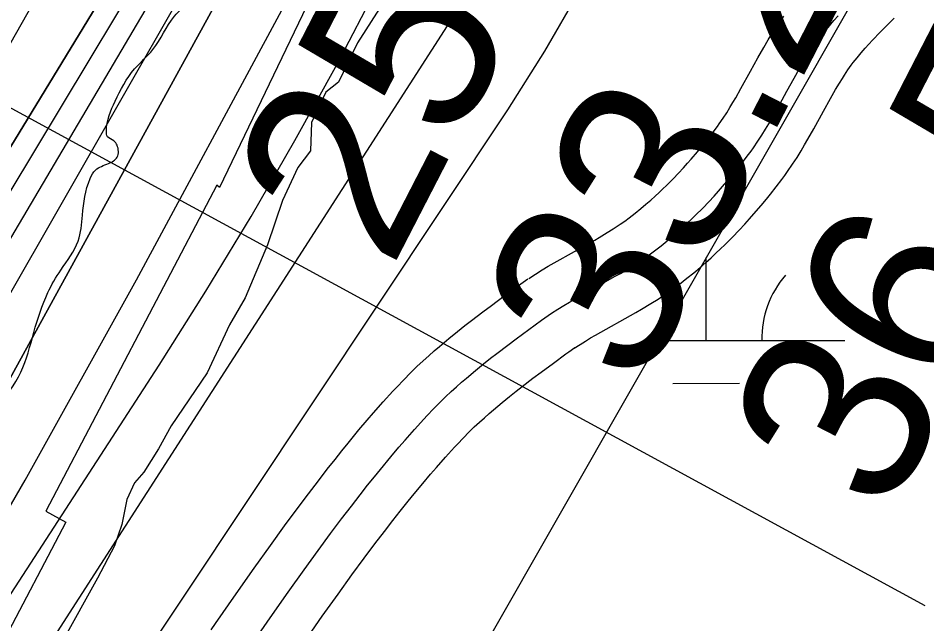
# Model space of a CAD drawing. Extents: x 3279314 to 3317160, y 734079 to 759431.
# Drawn here: x 3310532.4 to 3310859.8, y 740904.4 to 741122.6 of the extents above; entities that cross this region are included whole.
import ezdxf

# ---------------------------------------------------------------- set-up
doc = ezdxf.new("R2010")
doc.units = 0
for name, color, linetype in [('V-RIVR-EDGE', 7, 'Continuous'), ('V-RIVR-RANG', 7, 'Continuous'), ('V-ROAD-CNTR', 7, 'Continuous'), ('V-RRAP-RVMT', 7, 'Continuous'), ('V-SITE-VEGE', 7, 'Continuous'), ('V-TOPO-DPTH', 7, 'Continuous'), ('V-TOPO-MAJR', 7, 'Continuous'), ('V-TOPO-MINR', 7, 'Continuous'), ('V-TOPO-WATR', 7, 'Continuous'), ('V-WETL-SWMP', 7, 'Continuous')]:
    doc.layers.add(name, color=color, linetype=linetype)

msp = doc.modelspace()

# ---------------------------------------------------------------- linework, layer by layer
at = {"layer": 'V-RIVR-EDGE'}
msp.add_spline([(3309406.57, 739469.1), (3309406.86, 739470.24), (3309409.6, 739480.7), (3309411.94, 739488.45), (3309415.44, 739490.39), (3309418.54, 739491.15), (3309422.42, 739489.98), (3309428.24, 739491.9), (3309433.69, 739499.26), (3309438.75, 739506.62), (3309450.41, 739518.22), (3309464.03, 739536.03), (3309476.87, 739555.77), (3309496.72, 739584.42), (3309506.06, 739597.97), (3309519.68, 739614.22), (3309546.5, 739639.37), (3309559.72, 739653.68), (3309570.21, 739663.74), (3309585.37, 739678.44), (3309605.6, 739702.43), (3309641.37, 739738.41), (3309663.14, 739760.46), (3309682.19, 739779.03), (3309686.48, 739788.71), (3309693.87, 739798.78), (3309702.81, 739807.29), (3309713.69, 739818.12), (3309734.69, 739839.78), (3309757.64, 739866.48), (3309784.47, 739896.28), (3309806.26, 739925.31), (3309824.16, 739949.7), (3309828.82, 739952.79), (3309833.87, 739956.65), (3309845.54, 739971.36), (3309857.6, 739986.07), (3309865.38, 739998.46), (3309886, 740025.17), (3309891.05, 740027.48), (3309901.91, 740028.23), (3309908.12, 740032.09), (3309917.06, 740039.05), (3309926.79, 740054.54), (3309932.25, 740063.83), (3309935.77, 740075.84), (3309938.15, 740097.17), (3309938.96, 740111.13), (3309941.3, 740118.49), (3309943.25, 740123.53), (3309947.53, 740128.17), (3309951.03, 740130.87), (3309951.81, 740133.98), (3309959.98, 740142.49), (3309961.15, 740148.3), (3309962.72, 740152.95), (3309965.05, 740156.43), (3309967.78, 740162.63), (3309974.79, 740173.09), (3309975.58, 740178.51), (3309979.86, 740187.03), (3309982.99, 740198.27), (3309983.8, 740212.23), (3309990.43, 740225.4), (3309997.84, 740242.83), (3310002.91, 740253.68), (3310002.53, 740257.95), (3310003.33, 740265.31), (3310006.04, 740266.08), (3310008.37, 740266.08), (3310011.48, 740270.33), (3310020.05, 740286.21), (3310046.13, 740325.7), (3310059.77, 740350.88), (3310067.17, 740364.43), (3310064.86, 740370.26), (3310064.1, 740378.01), (3310064.89, 740384.99), (3310067.63, 740395.07), (3310071.92, 740404.36), (3310077.75, 740407.45), (3310083.56, 740407.05), (3310091.71, 740406.25), (3310100.25, 740410.89), (3310108.41, 740417.07), (3310115.41, 740425.59), (3310118.91, 740428.29), (3310123.17, 740429.06), (3310128.6, 740429.04), (3310138.69, 740431.35), (3310142.57, 740432.5), (3310149.96, 740439.07), (3310155.39, 740440.22), (3310158.1, 740440.22), (3310163.14, 740440.2), (3310171.68, 740440.18), (3310184.1, 740445.58), (3310197.69, 740453.69), (3310207.02, 740461.43), (3310214.79, 740469.16), (3310221, 740471.47), (3310225.28, 740473.4), (3310231.12, 740483.47), (3310240.45, 740492.37), (3310249.38, 740497.77), (3310258.69, 740499.69), (3310262.19, 740502.78), (3310266.86, 740511.3), (3310274.64, 740520.2), (3310283.2, 740529.88), (3310284.76, 740533.75), (3310284.78, 740540.73), (3310286.72, 740544.22), (3310293.72, 740549.63), (3310302.27, 740557.36), (3310312.77, 740569.36), (3310318.22, 740579.43), (3310320.57, 740589.12), (3310322.14, 740597.26), (3310326.04, 740604.23), (3310334.6, 740615.07), (3310347.44, 740633.26), (3310363.77, 740648.73), (3310366.88, 740654.54), (3310368.46, 740664.62), (3310368.48, 740672.77), (3310370.04, 740676.64), (3310379.76, 740687.09), (3310387.54, 740696.76), (3310394.93, 740706.83), (3310396.5, 740713.03), (3310398.84, 740719.62), (3310401.96, 740724.26), (3310405.85, 740728.52), (3310409.74, 740736.26), (3310412.88, 740750.99), (3310413.3, 740761.07), (3310417.21, 740774.25), (3310421.5, 740785.87), (3310418.81, 740794.41), (3310418.05, 740800.23), (3310418.83, 740804.5), (3310424.28, 740811.85), (3310428.56, 740819.21), (3310430.52, 740825.41), (3310428.59, 740831.23), (3310427.44, 740836.27), (3310427.83, 740837.44), (3310433.27, 740839.36), (3310439.09, 740842.45), (3310443.37, 740846.7), (3310443.38, 740851.36), (3310441.46, 740858.34), (3310441.47, 740863), (3310444.2, 740869.2), (3310451.2, 740876.16), (3310463.25, 740888.54), (3310473.36, 740900.54), (3310478.43, 740910.22), (3310484.27, 740921.06), (3310487, 740926.48), (3310491.27, 740930.35), (3310495.94, 740934.99), (3310496.34, 740938.1), (3310497.9, 740943.91), (3310501.79, 740948.55), (3310508.01, 740955.13), (3310516.57, 740967.91), (3310525.14, 740982.23), (3310533.32, 740995.01), (3310538.01, 741009.35), (3310543.08, 741023.68), (3310547.76, 741031.82), (3310553.99, 741042.27), (3310555.56, 741051.58), (3310558.31, 741064.75), (3310560.26, 741067.85), (3310564.92, 741070.17), (3310568.02, 741072.49), (3310568.03, 741076.75), (3310566.87, 741078.31), (3310564.55, 741079.86), (3310564.17, 741081.8), (3310567.3, 741092.65), (3310574.31, 741104.27), (3310580.92, 741111.23), (3310588.7, 741123.24), (3310593.37, 741129.04), (3310595.72, 741136.79), (3310601.17, 741145.7), (3310601.18, 741151.52), (3310604.68, 741155.38), (3310613.62, 741163.51), (3310615.97, 741173.97), (3310617.54, 741180.95), (3310627.27, 741194.5), (3310627.29, 741200.31), (3310629.23, 741204.19), (3310633.12, 741206.5), (3310639.34, 741213.08), (3310643.62, 741219.66), (3310646.36, 741227.8), (3310646.76, 741234), (3310654.16, 741246.4), (3310668.97, 741277.38), (3310677.93, 741294.81), (3310684.55, 741304.49), (3310688.05, 741309.14), (3310690, 741313.01), (3310694.7, 741331.61), (3310699.77, 741344.79), (3310707.55, 741354.46), (3310720.39, 741368.78), (3310732.06, 741385.81), (3310733.63, 741393.95), (3310733.27, 741402.1), (3310734.83, 741406.75), (3310740.27, 741412.16), (3310743, 741417.2), (3310747.15, 741422.06)], degree=3, dxfattribs=at)
at = {"layer": 'V-RIVR-RANG'}
msp.add_line((3310859.19, 740910.85), (3309875.4, 741446.17), dxfattribs=at)
at = {"layer": 'V-ROAD-CNTR'}
for points in [[(3310716.39, 741028.82), (3310718.78, 741030.37), (3310721.16, 741031.84), (3310723.38, 741033.17), (3310725.5, 741034.41), (3310740.13, 741042.6), (3310741.75, 741043.54), (3310744.67, 741045.29), (3310746.75, 741046.6), (3310748.26, 741047.59), (3310749.33, 741048.31), (3310750.97, 741049.47), (3310752.55, 741050.64), (3310754.72, 741052.33), (3310756.73, 741053.96), (3310758.58, 741055.52), (3310760.3, 741057.01), (3310761.89, 741058.44), (3310763.36, 741059.79), (3310764.73, 741061.08), (3310765.97, 741062.28), (3310768.34, 741064.65), (3310770.35, 741066.75), (3310772.09, 741068.61), (3310773.58, 741070.27), (3310774.86, 741071.71), (3310777.13, 741074.37), (3310778.78, 741076.36), (3310779.98, 741077.85), (3310781.81, 741080.17), (3310783.59, 741082.5), (3310784.35, 741083.52), (3310785.03, 741084.47), (3310786.43, 741086.52), (3310787.68, 741088.46), (3310788.85, 741090.34), (3310789.93, 741092.15), (3310790.93, 741093.87), (3310792.84, 741097.27), (3310796.25, 741103.48), (3310798.9, 741108.28), (3310801.01, 741111.96), (3310802.68, 741114.76), (3310803.99, 741116.88), (3310805.04, 741118.5), (3310806.62, 741120.87), (3310808.28, 741123.22)], [(3310724.55, 741016.23), (3310726.82, 741017.7), (3310728.97, 741019.04), (3310731.01, 741020.26), (3310732.94, 741021.38), (3310747.55, 741029.57), (3310749.37, 741030.62), (3310752.51, 741032.51), (3310754.84, 741033.97), (3310756.57, 741035.1), (3310757.86, 741035.97), (3310759.76, 741037.31), (3310761.64, 741038.71), (3310764.05, 741040.59), (3310766.28, 741042.39), (3310768.33, 741044.12), (3310770.22, 741045.76), (3310771.98, 741047.33), (3310773.6, 741048.82), (3310775.1, 741050.24), (3310776.49, 741051.59), (3310779.05, 741054.15), (3310781.25, 741056.44), (3310783.14, 741058.47), (3310784.77, 741060.28), (3310786.18, 741061.87), (3310788.6, 741064.71), (3310790.39, 741066.86), (3310791.71, 741068.5), (3310793.66, 741070.97), (3310795.58, 741073.48), (3310796.48, 741074.7), (3310797.33, 741075.88), (3310798.92, 741078.21), (3310800.36, 741080.43), (3310801.66, 741082.54), (3310802.85, 741084.54), (3310803.95, 741086.42), (3310805.95, 741089.98), (3310809.39, 741096.24), (3310811.98, 741100.92), (3310813.96, 741104.39), (3310815.5, 741106.96), (3310816.68, 741108.87), (3310817.59, 741110.28), (3310818.99, 741112.38), (3310820.44, 741114.43), (3310821.3, 741115.6), (3310822.16, 741116.72), (3310823.01, 741117.79), (3310824.71, 741119.82), (3310826.34, 741121.69), (3310827.91, 741123.42)], [(3310724.55, 741016.23), (3310726.82, 741017.7), (3310728.97, 741019.04), (3310731.01, 741020.26), (3310732.94, 741021.38), (3310747.55, 741029.57), (3310749.37, 741030.62), (3310752.51, 741032.51), (3310754.84, 741033.97), (3310756.57, 741035.1), (3310757.86, 741035.97), (3310759.76, 741037.31), (3310761.64, 741038.71), (3310764.05, 741040.59), (3310766.28, 741042.39), (3310768.33, 741044.12), (3310770.22, 741045.76), (3310771.98, 741047.33), (3310773.6, 741048.82), (3310775.1, 741050.24), (3310776.49, 741051.59), (3310779.05, 741054.15), (3310781.25, 741056.44), (3310783.14, 741058.47), (3310784.77, 741060.28), (3310786.18, 741061.87), (3310788.6, 741064.71), (3310790.39, 741066.86), (3310791.71, 741068.5), (3310793.66, 741070.97), (3310795.58, 741073.48), (3310796.48, 741074.7), (3310797.33, 741075.88), (3310798.92, 741078.21), (3310800.36, 741080.43), (3310801.66, 741082.54), (3310802.85, 741084.54), (3310803.95, 741086.42), (3310805.95, 741089.98), (3310809.39, 741096.24), (3310811.98, 741100.92), (3310813.96, 741104.39), (3310815.5, 741106.96), (3310816.68, 741108.87), (3310817.59, 741110.28), (3310818.99, 741112.38), (3310820.44, 741114.43), (3310821.3, 741115.6), (3310822.16, 741116.72), (3310823.01, 741117.79), (3310824.71, 741119.82), (3310826.34, 741121.69), (3310827.91, 741123.42)], [(3310732.7, 741003.64), (3310734.85, 741005.03), (3310736.79, 741006.23), (3310738.65, 741007.35), (3310740.38, 741008.36), (3310754.98, 741016.54), (3310756.98, 741017.7), (3310760.36, 741019.72), (3310762.94, 741021.34), (3310764.89, 741022.62), (3310766.38, 741023.63), (3310768.55, 741025.16), (3310770.72, 741026.77), (3310773.38, 741028.84), (3310775.82, 741030.82), (3310778.08, 741032.71), (3310780.15, 741034.52), (3310782.06, 741036.23), (3310783.83, 741037.86), (3310785.47, 741039.4), (3310787.01, 741040.89), (3310789.76, 741043.65), (3310792.15, 741046.13), (3310794.2, 741048.33), (3310795.96, 741050.29), (3310797.5, 741052.03), (3310800.08, 741055.04), (3310802, 741057.36), (3310803.44, 741059.14), (3310805.51, 741061.78), (3310807.57, 741064.47), (3310808.61, 741065.87), (3310809.62, 741067.29), (3310811.41, 741069.91), (3310813.03, 741072.41), (3310814.48, 741074.74), (3310815.78, 741076.92), (3310816.97, 741078.97), (3310819.06, 741082.69), (3310822.53, 741089.01), (3310825.05, 741093.57), (3310826.92, 741096.82), (3310828.31, 741099.17), (3310829.36, 741100.86), (3310830.13, 741102.06), (3310831.35, 741103.89), (3310832.59, 741105.64), (3310833.27, 741106.56), (3310833.98, 741107.47), (3310834.65, 741108.32), (3310836.12, 741110.08), (3310837.54, 741111.7), (3310838.93, 741113.24), (3310840.28, 741114.67), (3310843, 741117.49), (3310848.03, 741122.58)], [(3310601.92, 740902.16), (3310603.52, 740904.48), (3310610.95, 740915.12), (3310617.47, 740924.41), (3310623.25, 740932.53), (3310628.37, 740939.63), (3310632.93, 740945.82), (3310636.97, 740951.22), (3310640.56, 740955.93), (3310643.74, 740960.04), (3310646.56, 740963.61), (3310649.06, 740966.73), (3310651.29, 740969.47), (3310655.19, 740974.19), (3310658.18, 740977.72), (3310660.47, 740980.38), (3310663.92, 740984.3), (3310667.44, 740988.21), (3310668.78, 740989.66), (3310671.31, 740992.31), (3310673.75, 740994.77), (3310676.07, 740997.01), (3310678.26, 740999.06), (3310680.33, 741000.94), (3310682.29, 741002.67), (3310684.15, 741004.29), (3310687.6, 741007.18), (3310690.65, 741009.67), (3310693.34, 741011.8), (3310695.71, 741013.65), (3310699.81, 741016.77), (3310702.91, 741019.09), (3310707.52, 741022.49), (3310712.15, 741025.88), (3310713.55, 741026.88), (3310716.07, 741028.6)], [(3310615.84, 740895.92), (3310623.23, 740906.52), (3310629.72, 740915.75), (3310635.44, 740923.8), (3310640.5, 740930.8), (3310644.97, 740936.89), (3310648.94, 740942.18), (3310652.45, 740946.79), (3310655.56, 740950.79), (3310658.31, 740954.28), (3310660.74, 740957.32), (3310662.89, 740959.96), (3310666.69, 740964.56), (3310669.59, 740967.98), (3310671.79, 740970.53), (3310675.13, 740974.34), (3310678.52, 740978.11), (3310679.71, 740979.39), (3310682.05, 740981.84), (3310684.28, 740984.08), (3310686.41, 740986.14), (3310688.43, 740988.03), (3310690.35, 740989.77), (3310692.17, 740991.38), (3310693.89, 740992.88), (3310697.16, 740995.62), (3310700.05, 740997.98), (3310702.61, 741000.01), (3310704.87, 741001.77), (3310708.85, 741004.8), (3310711.85, 741007.05), (3310716.39, 741010.4), (3310720.95, 741013.72), (3310722.16, 741014.59), (3310724.55, 741016.23)], [(3310615.84, 740895.92), (3310623.23, 740906.52), (3310629.72, 740915.75), (3310635.44, 740923.8), (3310640.5, 740930.8), (3310644.97, 740936.89), (3310648.94, 740942.18), (3310652.45, 740946.79), (3310655.56, 740950.79), (3310658.31, 740954.28), (3310660.74, 740957.32), (3310662.89, 740959.96), (3310666.69, 740964.56), (3310669.59, 740967.98), (3310671.79, 740970.53), (3310675.13, 740974.34), (3310678.52, 740978.11), (3310679.71, 740979.39), (3310682.05, 740981.84), (3310684.28, 740984.08), (3310686.41, 740986.14), (3310688.43, 740988.03), (3310690.35, 740989.77), (3310692.17, 740991.38), (3310693.89, 740992.88), (3310697.16, 740995.62), (3310700.05, 740997.98), (3310702.61, 741000.01), (3310704.87, 741001.77), (3310708.85, 741004.8), (3310711.85, 741007.05), (3310716.39, 741010.4), (3310720.95, 741013.72), (3310722.16, 741014.59), (3310724.55, 741016.23)], [(3310635.52, 740897.91), (3310641.97, 740907.1), (3310647.63, 740915.06), (3310652.62, 740921.96), (3310657.02, 740927.95), (3310660.91, 740933.14), (3310664.34, 740937.64), (3310667.37, 740941.55), (3310670.05, 740944.95), (3310672.42, 740947.9), (3310674.48, 740950.45), (3310678.19, 740954.93), (3310681, 740958.24), (3310683.11, 740960.69), (3310686.34, 740964.37), (3310689.61, 740968), (3310690.65, 740969.12), (3310692.79, 740971.36), (3310694.81, 740973.39), (3310696.75, 740975.27), (3310698.6, 740977), (3310700.37, 740978.61), (3310702.05, 740980.1), (3310703.63, 740981.47), (3310706.72, 740984.06), (3310709.45, 740986.29), (3310711.88, 740988.22), (3310714.02, 740989.89), (3310717.89, 740992.83), (3310720.8, 740995.01), (3310725.27, 740998.3), (3310729.74, 741001.57), (3310730.77, 741002.31), (3310733.02, 741003.85)]]:
    msp.add_lwpolyline(points, dxfattribs=at)
at = {"layer": 'V-RRAP-RVMT'}
for p, q in [((3310669.85, 741196.99), (3310604.92, 741061.51)), ((3310603.96, 741062.35), (3310542.3, 740944.92)), ((3310604.92, 741061.51), (3310603.96, 741062.35)), ((3310542.3, 740944.92), (3310549.52, 740941.01)), ((3310549.52, 740941.01), (3310479.51, 740807.75))]:
    msp.add_line(p, q, dxfattribs=at)
at = {"layer": 'V-SITE-VEGE'}
for p, q in [((3310662.56, 741126.09), (3310654.71, 741113.72)), ((3310654.71, 741113.72), (3310647.76, 741099.55)), ((3310647.76, 741099.55), (3310643.27, 741095.95)), ((3310643.27, 741095.95), (3310638.12, 741084.94)), ((3310638.12, 741084.94), (3310637.68, 741074.82)), ((3310637.68, 741074.82), (3310633.19, 741068.75)), ((3310633.19, 741068.75), (3310627.59, 741056.83)), ((3310627.59, 741056.83), (3310622.22, 741040.87)), ((3310622.22, 741040.87), (3310614.15, 741021.76)), ((3310614.15, 741021.76), (3310608.55, 741012.09)), ((3310608.55, 741012.09), (3310600.48, 740994.78)), ((3310600.48, 740994.78), (3310587.47, 740975.66)), ((3310587.47, 740975.66), (3310582.99, 740967.34)), ((3310582.99, 740967.34), (3310577.6, 740959.02)), ((3310577.6, 740959.02), (3310574.24, 740955.2)), ((3310574.24, 740955.2), (3310571.55, 740949.12)), ((3310571.55, 740949.12), (3310569.76, 740940.13)), ((3310569.76, 740940.13), (3310567.08, 740932.49)), ((3310567.08, 740932.49), (3310561.02, 740920.8)), ((3310561.02, 740920.8), (3310548.25, 740897.86))]:
    msp.add_line(p, q, dxfattribs=at)
at = {"layer": 'V-TOPO-DPTH'}
for points in [[(3311094.64, 742380.88), (3310637.07, 741273.78), (3310631.81, 741261.21), (3310626.48, 741248.66), (3310621.03, 741236.17), (3310615.51, 741223.7), (3310604.97, 741200.16), (3310604.66, 741199.5), (3310604.33, 741198.84), (3310603.97, 741198.2), (3310603.6, 741197.56), (3309964.33, 740149.12), (3309955.14, 740134.26), (3309945.82, 740119.47), (3309936.31, 740104.81), (3309926.67, 740090.24), (3309908.53, 740063.18), (3309907.85, 740062.2), (3309907.15, 740061.24), (3309906.42, 740060.3), (3309905.67, 740059.38), (3309408.91, 739469.1)], [(3311094.64, 742380.88), (3310637.07, 741273.78), (3310631.81, 741261.21), (3310626.48, 741248.66), (3310621.03, 741236.17), (3310615.51, 741223.7), (3310604.97, 741200.16), (3310604.66, 741199.5), (3310604.33, 741198.84), (3310603.97, 741198.2), (3310603.6, 741197.56), (3309964.33, 740149.12), (3309955.14, 740134.26), (3309945.82, 740119.47), (3309936.31, 740104.81), (3309926.67, 740090.24), (3309908.53, 740063.18), (3309907.85, 740062.2), (3309907.15, 740061.24), (3309906.42, 740060.3), (3309905.67, 740059.38), (3309408.91, 739469.1), (3309439.31, 739469.12)], [(3310986.12, 741984.7), (3310648.23, 741215.56), (3310640.99, 741199.66), (3310633.48, 741183.9), (3310625.55, 741168.35), (3310617.34, 741152.93), (3310507, 740952.19), (3310441.94, 740837.39), (3310374.93, 740723.78), (3310305, 740611.95), (3310233.11, 740501.31), (3309944.14, 740068.94), (3309936.02, 740057.02), (3309927.76, 740045.2), (3309919.31, 740033.52), (3309910.71, 740021.93), (3309781, 739850.2), (3309706.23, 739753.83), (3309629.83, 739658.8), (3309551, 739565.78), (3309470.53, 739474.11), (3309466.05, 739469.13), (3309439.31, 739469.12)], [(3309439.31, 739469.12), (3309526.6, 739572.93), (3309614.31, 739679.66), (3309907.62, 740042.78), (3309912.04, 740048.39), (3309916.35, 740054.08), (3309920.51, 740059.88), (3309924.57, 740065.75), (3310036.7, 740232.68), (3310095.95, 740322.57), (3310154.13, 740413.14), (3310210.72, 740504.71), (3310266.25, 740596.95), (3310609.24, 741178.19), (3310613.23, 741185.22), (3310617.05, 741192.33), (3310620.63, 741199.57), (3310624.05, 741206.89), (3310732.31, 741449.7)], [(3309439.31, 739469.12), (3309526.6, 739572.93), (3309614.31, 739679.66), (3309907.62, 740042.78), (3309912.04, 740048.39), (3309916.35, 740054.08), (3309920.51, 740059.88), (3309924.57, 740065.75), (3310036.7, 740232.68), (3310095.95, 740322.57), (3310154.13, 740413.14), (3310210.72, 740504.71), (3310266.25, 740596.95), (3310609.24, 741178.19), (3310613.23, 741185.22), (3310617.05, 741192.33), (3310620.63, 741199.57), (3310624.05, 741206.89), (3310732.31, 741449.7)]]:
    msp.add_lwpolyline(points, dxfattribs=at)
at = {"layer": 'V-TOPO-MAJR'}
msp.add_lwpolyline([(3310157.19, 740301.97), (3310249.08, 740442.47), (3310340.72, 740583.13), (3310432.01, 740724.02), (3310523.06, 740865.08), (3310697.06, 741135.4), (3310700.77, 741141.49), (3310704.29, 741147.68), (3310707.51, 741154.03), (3310710.54, 741160.49), (3310792.45, 741346.74), (3310836.26, 741446.42)], dxfattribs=at)
at = {"layer": 'V-TOPO-MINR'}
for points in [[(3309408.91, 739469.1), (3309905.67, 740059.38), (3309906.42, 740060.3), (3309907.15, 740061.24), (3309907.85, 740062.2), (3309908.53, 740063.18), (3309926.67, 740090.24), (3309936.31, 740104.81), (3309945.82, 740119.47), (3309955.14, 740134.26), (3309964.33, 740149.12), (3310603.6, 741197.56), (3310603.97, 741198.2), (3310604.33, 741198.84), (3310604.66, 741199.5), (3310604.97, 741200.16), (3310615.51, 741223.7), (3310621.03, 741236.17), (3310626.48, 741248.66), (3310631.81, 741261.21), (3310637.07, 741273.78), (3311094.64, 742380.88)], [(3309505.47, 739469.15), (3309608.97, 739599.71), (3309665.3, 739671.49), (3309721.16, 739743.63), (3309776.31, 739816.31), (3309830.99, 739889.36), (3309913.76, 740001.06), (3309926.56, 740018.63), (3309939.15, 740036.33), (3309951.44, 740054.25), (3309963.53, 740072.31), (3310405.89, 740744.87), (3310450.35, 740814.43), (3310493.57, 740884.73), (3310534.94, 740956.14), (3310575.07, 741028.28), (3310626.6, 741123.82), (3310639.69, 741148.92), (3310652.31, 741174.24), (3310664.22, 741199.91), (3310675.66, 741225.8), (3311121.86, 742274.31)], [(3309593.01, 739469.2), (3309666.94, 739559.57), (3309749.14, 739667.74), (3309828.8, 739777.92), (3309984.28, 740001.3), (3310708.87, 741089.52), (3310722.12, 741110.66), (3310734.58, 741132.22), (3310745.85, 741154.44), (3310756.32, 741177.08), (3311189.48, 742185.13)], [(3309466.05, 739469.13), (3309470.53, 739474.11), (3309551, 739565.78), (3309629.83, 739658.8), (3309706.23, 739753.83), (3309781, 739850.2), (3309910.71, 740021.93), (3309919.31, 740033.52), (3309927.76, 740045.2), (3309936.02, 740057.02), (3309944.14, 740068.94), (3310233.11, 740501.31), (3310305, 740611.95), (3310374.93, 740723.78), (3310441.94, 740837.39), (3310507, 740952.19), (3310617.34, 741152.93), (3310625.55, 741168.35), (3310633.48, 741183.9), (3310640.99, 741199.66), (3310648.23, 741215.56), (3310986.12, 741984.7)], [(3309452.21, 739469.12), (3309534.91, 739565.36), (3309633.39, 739685), (3309730.19, 739806.04), (3309908.83, 740034.3), (3309914.98, 740042.34), (3309921, 740050.46), (3309926.86, 740058.7), (3309932.59, 740067.04), (3310093.96, 740307.03), (3310178.87, 740436.31), (3310261.86, 740566.77), (3310342, 740699.01), (3310420.24, 740832.43), (3310612.32, 741168.34), (3310618, 741178.64), (3310623.47, 741189.04), (3310628.63, 741199.6), (3310633.57, 741210.26), (3310843.71, 741682.53)], [(3309424.86, 739469.11), (3309468.25, 739520.87), (3309906.59, 740051.12), (3309909.2, 740054.37), (3309911.73, 740057.67), (3309914.17, 740061.04), (3309916.54, 740064.47), (3309980.98, 740160.48), (3310015.13, 740212.19), (3310048.76, 740264.23), (3310081.62, 740316.76), (3310113.97, 740369.62), (3310606.36, 741187.91), (3310608.57, 741191.73), (3310610.68, 741195.59), (3310612.64, 741199.53), (3310614.51, 741203.52), (3310675.54, 741340.09), (3310707.53, 741412.54)], [(3309389.64, 739469.09), (3309467.01, 739563.67), (3309551.68, 739670.25), (3309635.35, 739777.64), (3309837.36, 740040.79), (3309855.14, 740064.56), (3309872.54, 740088.6), (3309889.34, 740113.07), (3309905.75, 740137.81), (3310441.1, 740966.89), (3310466.13, 741006.48), (3310490.63, 741046.38), (3310514.34, 741086.76), (3310537.54, 741127.44), (3310545.3, 741141.36), (3310563.79, 741175.54), (3310581.69, 741210.02), (3310598.71, 741244.94), (3310615.15, 741280.16), (3310671.3, 741404.53)], [(3309985.82, 740076.27), (3310583.21, 740997.6), (3310600.02, 741024.25), (3310616.39, 741051.15), (3310632.09, 741078.46), (3310647.34, 741106.02), (3310661.88, 741133.97), (3310675.91, 741162.15), (3310689.2, 741190.7), (3310701.97, 741219.5), (3310780.09, 741402.01)]]:
    msp.add_lwpolyline(points, dxfattribs=at)
at = {"layer": 'V-TOPO-WATR'}
msp.add_lwpolyline([(3309439.31, 739469.12), (3309526.6, 739572.93), (3309614.31, 739679.66), (3309907.62, 740042.78), (3309912.04, 740048.39), (3309916.35, 740054.08), (3309920.51, 740059.88), (3309924.57, 740065.75), (3310036.7, 740232.68), (3310095.95, 740322.57), (3310154.13, 740413.14), (3310210.72, 740504.71), (3310266.25, 740596.95), (3310609.24, 741178.19), (3310613.23, 741185.22), (3310617.05, 741192.33), (3310620.63, 741199.57), (3310624.05, 741206.89), (3310732.31, 741449.7)], dxfattribs=at)
at = {"layer": 'V-WETL-SWMP'}
for p, q in [((3310899.61, 741245.23), (3310639.38, 740789.52)), ((3310899.61, 741245.23), (3310639.38, 740789.52)), ((3310780.31, 741006.42), (3310780.3, 741036.29)), ((3310763.24, 741006.42), (3310830.31, 741006.45)), ((3310768.32, 740990.99), (3310792.32, 740991))]:
    msp.add_line(p, q, dxfattribs=at)
msp.add_arc((3310835.56, 741006.93), 35.25, 139.2573, 180.801, dxfattribs=at)

# ---------------------------------------------------------------- texts
at = {"layer": 'V-RIVR-RANG'}
for s, p in [('25.6', (3310666.66, 741031.42)), ('33.2', (3310756.52, 740987.49)), ('36.5', (3310845.53, 740941.93))]:
    msp.add_text(s, height=67, rotation=62.7483, dxfattribs=at).set_placement(p)

doc.saveas('drawing.dxf')
